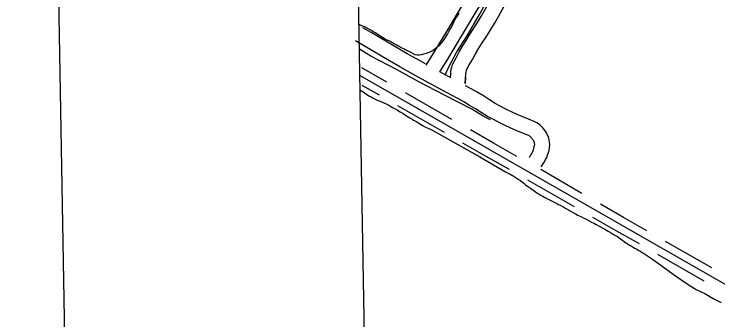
# Model space of a CAD drawing. Extents: x 3903937 to 3942190, y 260677 to 286651.
# Drawn here: x 3907281 to 3908683, y 279190 to 279799 of the extents above; entities that cross this region are included whole.
import ezdxf

# ---------------------------------------------------------------- set-up
doc = ezdxf.new("R2010")
doc.units = 0
for name, color, linetype in [('V-ANNO-SYMB', 7, 'Continuous'), ('V-GRID-FRAM', 7, 'Continuous'), ('V-ROAD-CNTR', 7, 'Continuous'), ('V-TOPO-SHOR', 7, 'Continuous')]:
    doc.layers.add(name, color=color, linetype=linetype)

msp = doc.modelspace()

# ---------------------------------------------------------------- linework, layer by layer
at = {"layer": 'V-ANNO-SYMB'}
msp.add_lwpolyline([(3907684.5, 261933.3), (3940762.5, 262515.6), (3940359.2, 285428.6), (3907281.2, 284846.4), (3907684.5, 261933.3)], dxfattribs=at)
at = {"layer": 'V-GRID-FRAM'}
msp.add_lwpolyline([(3907892.2, 284196.1), (3939773.2, 284757.2), (3940101.1, 266577.6), (3908204.3, 266016.2), (3907892.2, 284196.1)], dxfattribs=at)
at = {"layer": 'V-ROAD-CNTR'}
for points in [[(3908101.9, 279697.1), (3908119, 279724.9), (3908142.7, 279763.8), (3908166.1, 279802.9), (3908189.3, 279841.9), (3908220.3, 279896.6), (3908251, 279951.5), (3908281.5, 280006.5), (3908311.7, 280061.3), (3908318.4, 280075.1), (3908325.6, 280089.2), (3908332.9, 280103.1), (3908340.4, 280117), (3908348.1, 280130.8), (3908356, 280144.4), (3908364, 280158), (3908368.5, 280165.4)], [(3908150.5, 279671.9), (3908150.6, 279678.8), (3908151, 279683.5), (3908151.7, 279688.2), (3908152.7, 279692.8), (3908154.3, 279698.6), (3908161.3, 279711.7), (3908167.7, 279723.3), (3908174.4, 279734.8), (3908181.2, 279746.1), (3908188.2, 279757.4), (3908195.3, 279768.4), (3908203.7, 279781.8), (3908212, 279795.3), (3908220, 279809), (3908227.8, 279822.8), (3908235.4, 279836.7), (3908242.8, 279850.7), (3908249.9, 279864.8), (3908256.9, 279879.2)], [(3908180.4, 279673.3), (3908179.5, 279660.3), (3908180.8, 279679.8), (3908181.3, 279682.8), (3908181.9, 279685.8), (3908182.3, 279687.5), (3908187.6, 279697.3), (3908193.8, 279708.5), (3908200.2, 279719.5), (3908206.8, 279730.5), (3908213.5, 279741.3), (3908220.6, 279752.2), (3908229.2, 279766), (3908237.7, 279779.9), (3908246, 279794), (3908254, 279808.2), (3908261.8, 279822.5), (3908269.4, 279836.9), (3908276.8, 279851.5), (3908283.9, 279866.1)], [(3909148, 279833.9), (3908807.5, 279237.2), (3908797.2, 279227.8), (3908782.3, 279222.7), (3908766.5, 279224.3), (3908746.3, 279233.3), (3907969.8, 279676.4)], [(3908128.8, 279683.6), (3908144.6, 279709.2), (3908168.3, 279748.3), (3908191.9, 279787.5), (3908215.3, 279826.9)], [(3908100.5, 279699.3), (3908089.5, 279705.4), (3908064.1, 279719.6), (3908028.2, 279741), (3907992, 279762.2), (3907975.9, 279771.5)], [(3908307.1, 279513.6), (3908308, 279514.7), (3908309.8, 279517.3), (3908311.4, 279519.9), (3908312.9, 279522.7), (3908314.2, 279525.6), (3908315.4, 279528.5), (3908316.3, 279531.5), (3908317.1, 279534.5), (3908317.8, 279537.6), (3908318, 279539.2), (3908317.9, 279539.6), (3908317.6, 279541.3), (3908317.2, 279543), (3908316.6, 279544.7), (3908315.9, 279546.3), (3908315.1, 279547.8), (3908314.2, 279549.3), (3908313.1, 279550.7), (3908312, 279552.1), (3908310.8, 279553.3), (3908309.5, 279554.5), (3908308.1, 279555.5), (3908306.6, 279556.5), (3908305.4, 279557.2), (3908294.4, 279561.6), (3908282.5, 279566.6), (3908270.6, 279571.8), (3908258.9, 279577.2), (3908247.3, 279582.8), (3908235.7, 279588.7), (3908223.7, 279594.9), (3908211.6, 279602.8), (3908200, 279610.1), (3908188.3, 279617.1), (3908176.5, 279624), (3908164.6, 279630.6), (3908152.4, 279637.1), (3908126.5, 279651), (3908100.6, 279665), (3908074.9, 279679.2), (3908049.1, 279693.6), (3908013, 279715.1), (3907976.9, 279736.3), (3907960.9, 279745.6)], [(3908023.5, 279663), (3907973.5, 279691.6)], [(3908150.2, 279672.3), (3908140.7, 279677.4), (3908128.7, 279683.9)], [(3908008.6, 279637), (3907974.1, 279656.7)], [(3908330.6, 279494.9), (3908332, 279496.7), (3908334.8, 279500.8), (3908337.4, 279504.9), (3908339.7, 279509.3), (3908341.8, 279513.7), (3908343.6, 279518.3), (3908345.1, 279523), (3908346.4, 279527.7), (3908347.3, 279532.5), (3908348.2, 279538.9), (3908347.6, 279544.2), (3908346.9, 279548), (3908345.9, 279551.8), (3908344.6, 279555.6), (3908343, 279559.2), (3908341.2, 279562.7), (3908339.1, 279566), (3908336.8, 279569.2), (3908334.2, 279572.3), (3908331.5, 279575.1), (3908328.5, 279577.7), (3908325.4, 279580.1), (3908322.1, 279582.2), (3908318.3, 279584.3), (3908305.8, 279589.3), (3908294.4, 279594.2), (3908283, 279599.2), (3908271.7, 279604.4), (3908260.5, 279609.8), (3908249.4, 279615.3), (3908238.9, 279620.8), (3908227.7, 279628.1), (3908215.7, 279635.7), (3908203.6, 279643), (3908191.3, 279650.1), (3908180.2, 279656.2)], [(3908152.9, 279589.2), (3908060.4, 279641.9)], [(3908138, 279563.1), (3908045.6, 279615.9)], [(3908236.1, 279541.7), (3908189.9, 279568.1)], [(3908221.2, 279515.7), (3908175, 279542)], [(3908282.3, 279515.3), (3908236.1, 279541.7)], [(3908267.4, 279489.3), (3908221.2, 279515.7)], [(3908411.7, 279441.5), (3908330.2, 279489.3)], [(3908396.9, 279415.4), (3908304.4, 279468.2)], [(3908494.9, 279394), (3908448.7, 279420.4)], [(3908480.1, 279367.9), (3908433.8, 279394.3)], [(3908541.1, 279367.6), (3908494.9, 279394)], [(3908526.3, 279341.6), (3908480.1, 279367.9)], [(3908670.6, 279293.8), (3908578.1, 279346.5)], [(3908655.7, 279267.7), (3908563.3, 279320.5)]]:
    msp.add_lwpolyline(points, dxfattribs=at)
at = {"layer": 'V-TOPO-SHOR'}
for points in [[(3908139.9, 279677.7), (3908146.3, 279692.4), (3908162.7, 279723.5), (3908183.1, 279755.3), (3908207.7, 279797.9), (3908232.1, 279841.5), (3908265.1, 279903.9), (3908307, 279975.9), (3908346.7, 280049.3), (3908380.7, 280109.8), (3908418.2, 280174.1)], [(3908167, 279800.4), (3908164.9, 279797.1), (3908162.8, 279794), (3908161, 279790.9), (3908158.3, 279786.4), (3908156.3, 279781.9), (3908153.3, 279776), (3908150.2, 279770.3), (3908147, 279764.4), (3908144, 279759.3), (3908141.7, 279755.2), (3908139.5, 279751.7), (3908135.5, 279745.8), (3908131.9, 279741), (3908129.9, 279738.4), (3908126.8, 279735.3), (3908123.9, 279732.9), (3908119, 279728.6), (3908115.7, 279726.4), (3908110.6, 279723.6), (3908107.1, 279722.3), (3908101.6, 279720.2), (3908096.5, 279718.7), (3908092, 279717.8), (3908087.8, 279717.1), (3908083.6, 279717), (3908079.8, 279717.2), (3908068, 279724.2)], [(3908068, 279724.2), (3908064.7, 279725.4), (3908061.6, 279727), (3908058.8, 279728.5), (3908055.5, 279729.9), (3908052.2, 279731.3), (3908047.8, 279733.8), (3908045.1, 279735.4), (3908042, 279737.4), (3908039, 279738.8), (3908034.9, 279741.3), (3908031.9, 279742.8), (3908029.1, 279744.4), (3908025.5, 279746), (3908022.7, 279747.4), (3908019.1, 279749.4), (3908016.1, 279751.2), (3908013.5, 279752.8), (3908009.5, 279755.1), (3908006.4, 279757), (3908003.7, 279759), (3908000.2, 279761.1), (3907995.7, 279764.2), (3907991.9, 279766.3), (3907987.7, 279768.6), (3907983.7, 279770.6), (3907980.4, 279772.4), (3907977.3, 279773.6), (3907972.6, 279776.1), (3907969.7, 279777.4), (3907968.1, 279778.2)], [(3908229.6, 279588.4), (3908215.3, 279595.4), (3908192.5, 279609.2), (3908138.6, 279637.5), (3908087.5, 279663.5), (3908042.9, 279688.1), (3907991.8, 279715), (3907968.9, 279728.9)], [(3907970.3, 279647.9), (3907973.1, 279646.2), (3907976.1, 279643.7), (3907978.8, 279641.8), (3907982.9, 279639), (3907987.8, 279636.2), (3907992.1, 279633.7), (3907996.2, 279631.4), (3908000, 279629.5), (3908004.1, 279627.5), (3908007.9, 279626.1), (3908014.5, 279623.5), (3908017.2, 279622.1), (3908022.4, 279619.9), (3908027.2, 279617.6), (3908031.6, 279615.1), (3908034.9, 279613.1), (3908040.3, 279610.3), (3908044.9, 279607.3), (3908049.8, 279604.5), (3908055.8, 279601.1), (3908058.8, 279599.2), (3908062.8, 279596.4), (3908069.1, 279592.2), (3908073.7, 279589.4), (3908076.7, 279587.7), (3908083.2, 279584.1), (3908086.2, 279582.4), (3908090.3, 279579.9), (3908096, 279576.5), (3908100.6, 279574), (3908110.4, 279569.5), (3908208.8, 279514.6), (3908259.9, 279485), (3908262.6, 279483.6), (3908266.1, 279481.9), (3908268.9, 279480.2)], [(3908268.9, 279480.2), (3908272.4, 279478.2), (3908275.1, 279476.8), (3908281.1, 279472.9), (3908286.8, 279469.3), (3908289.5, 279467.4), (3908293.6, 279464.3), (3908296.3, 279462.1), (3908299.8, 279459.3), (3908302.2, 279457.3), (3908305.8, 279454.8), (3908309.6, 279452.3), (3908312.3, 279450.7), (3908316.6, 279447.3), (3908322.3, 279443.4), (3908325, 279441.5), (3908329.1, 279439.2), (3908334.5, 279435.6), (3908338.3, 279433.9), (3908344.6, 279430.5), (3908351.1, 279427.5), (3908354.1, 279425.8), (3908358.2, 279423.8), (3908361.2, 279422.4), (3908364.7, 279420.2), (3908368.5, 279418.5), (3908373.2, 279416.2), (3908375.9, 279414.6), (3908379.9, 279412), (3908382.9, 279410.4), (3908387.3, 279407.8), (3908391.6, 279405.3), (3908397.6, 279402), (3908400.3, 279400.6), (3908403.3, 279398.6), (3908409.6, 279396.1), (3908414.2, 279393.5), (3908417.5, 279391.9), (3908421.8, 279389.9), (3908426.2, 279387.7), (3908430.8, 279385.1), (3908436.8, 279382.3), (3908440.3, 279380.1), (3908447.7, 279376.4), (3908453.6, 279373.1), (3908456.6, 279371.4), (3908461, 279369.2), (3908464.5, 279366.9), (3908469.9, 279363.8), (3908476.2, 279359.9), (3908482.7, 279356), (3908485.4, 279354.1), (3908489.5, 279350.7), (3908492.5, 279349.1), (3908496.8, 279345.7), (3908499.5, 279344), (3908502.2, 279342.1), (3908506.9, 279339.3), (3908510.1, 279337.6), (3908513.9, 279335.1), (3908516.9, 279333.1), (3908521, 279331.2), (3908524.2, 279328.9), (3908527, 279327.5), (3908530.8, 279325), (3908536.7, 279321.7), (3908540.8, 279318.9), (3908544.3, 279316.7), (3908550.6, 279312.7), (3908553.6, 279310.2), (3908557.1, 279308)], [(3908557.1, 279308), (3908598.3, 279278), (3908623.8, 279261.1), (3908639.4, 279251.2), (3908656.4, 279243.2), (3908673.5, 279232.8), (3908688.9, 279225.1)]]:
    msp.add_lwpolyline(points, dxfattribs=at)

doc.saveas('drawing.dxf')
